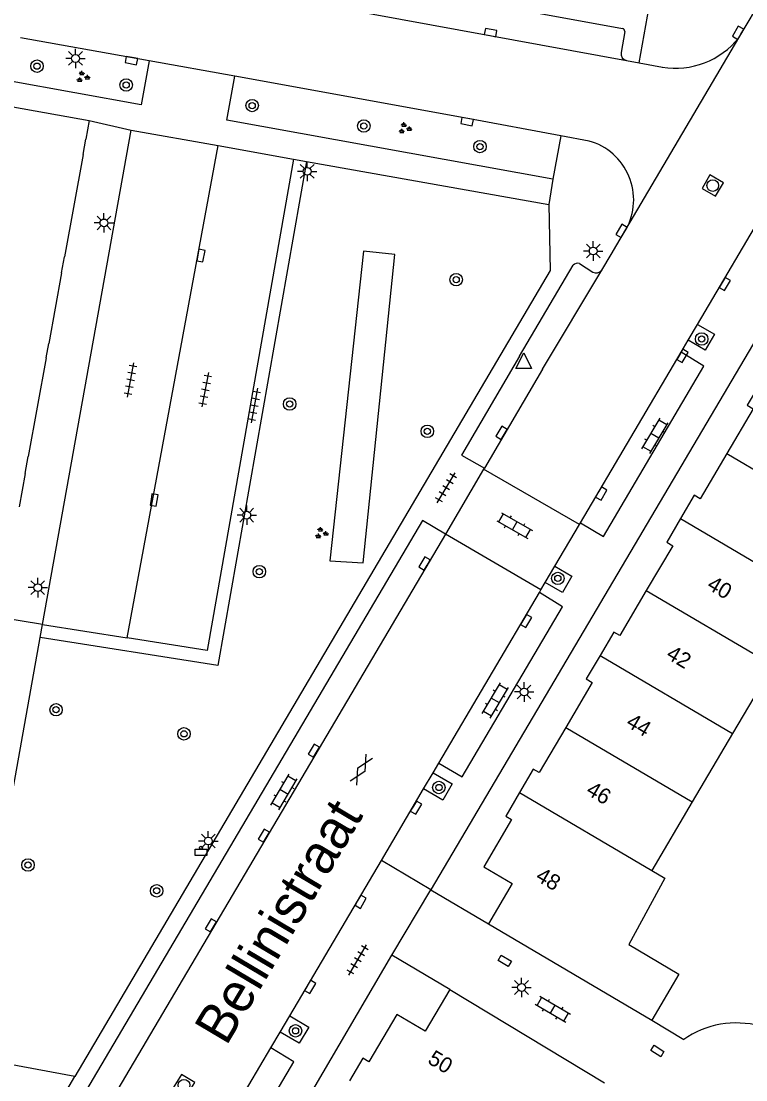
# Model space of a CAD drawing. Extents: x 132999 to 136000, y 398499 to 400501.
# Drawn here: x 133446.5 to 133493, y 399558.4 to 399626.4 of the extents above; entities that cross this region are included whole.
import ezdxf

# ---------------------------------------------------------------- set-up
doc = ezdxf.new("R2010")
doc.units = 0
for name, color, linetype in [('gg-afsc-muur', 7, 'Continuous'), ('gg-anno-huisnummerreeks BGT', 7, 'Continuous'), ('gg-anno-openbare ruimte label', 7, 'Continuous'), ('gg-bbg-gedigitaliseerde bebouwing', 7, 'Continuous'), ('gg-bbg-hoofdgebouw', 7, 'Continuous'), ('gg-bbg-tussenscheiding', 7, 'Continuous'), ('gg-knt-verharding', 7, 'Continuous'), ('gg-knt-verharding nz', 7, 'Continuous'), ('gt-grn-groengrens', 7, 'Continuous'), ('gt-grn-weggrens', 7, 'Continuous'), ('gt-symb-afvalbak', 7, 'Continuous'), ('gt-symb-boom', 7, 'Continuous'), ('gt-symb-gesloten verharding', 7, 'Continuous'), ('gt-symb-groenvak', 7, 'Continuous'), ('gt-symb-klinker verharding', 7, 'Continuous'), ('gt-symb-kolk', 7, 'Continuous'), ('gt-symb-kolk center center', 7, 'Continuous'), ('gt-symb-lichtmast', 7, 'Continuous'), ('gt-symb-rioolschacht', 7, 'Continuous'), ('gt-symb-tegel verharding', 7, 'Continuous'), ('gt-symb-waterafsluiter', 7, 'Continuous')]:
    doc.layers.add(name, color=color, linetype=linetype)

# ---------------------------------------------------------------- blocks, each defined once
blk = doc.blocks.new('gt0-KOLK')
at = {"layer": 'gt-symb-kolk'}
blk.add_lwpolyline([(0, 0), (0.375, 0), (0.375, 0.4), (-0.375, 0.4), (-0.375, 0), (0, 0)], dxfattribs=at)
blk = doc.blocks.new('gt0-BOOM')
at = {"layer": 'gt-symb-boom'}
for radius in [0.4, 0.2]:
    blk.add_circle((0, 0), radius, dxfattribs=at)
blk = doc.blocks.new('gt0-LMAST')
at = {"layer": 'gt-symb-lichtmast'}
for p, q in [((-0.182, 0.173), (-0.447, 0.438)), ((-0.005, 0.246), (-0.005, 0.621)), ((0.172, 0.173), (0.437, 0.438)), ((-0.255, -0.004), (-0.63, -0.004)), ((-0.182, -0.181), (-0.447, -0.446)), ((-0.005, -0.254), (-0.005, -0.629)), ((0.437, -0.446), (0.172, -0.181)), ((0.245, -0.004), (0.62, -0.004))]:
    blk.add_line(p, q, dxfattribs=at)
blk.add_circle((-0.005, -0.004), 0.25, dxfattribs=at)
blk = doc.blocks.new('gt0-GRVAK')
at = {"layer": 'gt-symb-groenvak'}
for p, q in [((-0.11, 0.189), (-0.228, 0.24)), ((-0.182, 0.153), (0.088, 0.153)), ((-0.091, 0.211), (-0.156, 0.322)), ((-0.047, 0.214), (-0.047, 0.393)), ((-0.004, 0.211), (0.061, 0.322)), ((0.015, 0.189), (0.133, 0.24)), ((0.262, -0.052), (0.197, 0.059)), ((0.305, -0.049), (0.305, 0.13)), ((0.349, -0.052), (0.414, 0.059)), ((-0.245, -0.228), (-0.363, -0.177)), ((-0.318, -0.264), (-0.047, -0.264)), ((-0.226, -0.206), (-0.291, -0.095)), ((-0.183, -0.203), (-0.183, -0.024)), ((-0.139, -0.206), (-0.074, -0.095)), ((-0.12, -0.228), (-0.002, -0.177)), ((0.243, -0.074), (0.125, -0.023)), ((0.17, -0.11), (0.441, -0.11)), ((0.368, -0.074), (0.486, -0.023))]:
    blk.add_line(p, q, dxfattribs=at)
blk = doc.blocks.new('gt0-RS')
at = {"layer": 'gt-symb-rioolschacht'}
blk.add_lwpolyline([(-0.5, -0.5), (0.5, -0.5), (0.5, 0.5), (-0.5, 0.5)], close=True, dxfattribs=at)
blk.add_circle((0, 0), 0.375, dxfattribs=at)
blk = doc.blocks.new('gt0-KL1')
at = {"layer": 'gt-symb-klinker verharding'}
for p, q in [((-1.15, 0.3), (1.15, 0.3)), ((-1, -0.3), (-1, 0.3)), ((-0.5, 0.3), (-0.5, 0.45)), ((0, -0.3), (0, 0.3)), ((0.5, 0.3), (0.5, 0.45)), ((1, -0.3), (1, 0.3)), ((-1.15, -0.3), (1.15, -0.3)), ((-0.5, -0.45), (-0.5, -0.3)), ((0.5, -0.45), (0.5, -0.3))]:
    blk.add_line(p, q, dxfattribs=at)
blk = doc.blocks.new('gt0-WAFSL')
at = {"layer": 'gt-symb-waterafsluiter'}
for p, q in [((-0.5, -0.333), (0, 0.667)), ((0, 0.667), (0.5, -0.333)), ((0.5, -0.333), (-0.5, -0.333))]:
    blk.add_line(p, q, dxfattribs=at)
blk = doc.blocks.new('gt0-TEG1')
at = {"layer": 'gt-symb-tegel verharding'}
for p, q in [((-1.125, 0), (1.125, 0)), ((-0.9, -0.25), (-0.9, 0.25)), ((-0.45, -0.25), (-0.45, 0.25)), ((0, -0.25), (0, 0.25)), ((0.45, -0.25), (0.45, 0.25)), ((0.9, -0.25), (0.9, 0.25))]:
    blk.add_line(p, q, dxfattribs=at)
blk = doc.blocks.new('gt0-KOLKCC')
at = {"layer": 'gt-symb-kolk center center'}
blk.add_lwpolyline([(-0.375, 0.2), (0.375, 0.2), (0.375, -0.2), (-0.375, -0.2)], close=True, dxfattribs=at)
blk = doc.blocks.new('gt0-ABAK')
at = {"layer": 'gt-symb-afvalbak'}
blk.add_lwpolyline([(0.375, -0.5), (-0.375, -0.5), (-0.375, -0.1), (0.375, -0.1)], close=True, dxfattribs=at)
blk.add_circle((0, 0), 0.1, dxfattribs=at)
blk = doc.blocks.new('gt0-GESVH1')
at = {"layer": 'gt-symb-gesloten verharding'}
for p, q in [((-0.992, -0.261), (0.008, 0.239)), ((0.008, -0.261), (-0.992, 0.239)), ((0.008, 0.239), (1.008, -0.261)), ((1.008, 0.239), (0.008, -0.261))]:
    blk.add_line(p, q, dxfattribs=at)

msp = doc.modelspace()

# ---------------------------------------------------------------- linework, layer by layer
at = {"layer": 'gg-afsc-muur'}
for p, q in [((133445.91, 399620.88), (133450.827, 399619.987)), ((133450.827, 399619.987), (133450.612, 399618.801)), ((133450.444, 399617.811), (133449.238, 399611.234)), ((133449.052, 399610.211), (133448.229, 399605.675)), ((133448.061, 399604.75), (133446.912, 399598.424)), ((133446.714, 399597.332), (133446.324, 399595.187)), ((133486.955, 399562.23), (133488.996, 399560.976))]:
    msp.add_line(p, q, dxfattribs=at)
msp.add_arc((133492.377, 399556.155), 5.888, 74.93596, 125.04272, dxfattribs=at)
at = {"layer": 'gg-bbg-gedigitaliseerde bebouwing'}
for p, q in [((133494.725, 399585.02), (133492.136, 399580.625)), ((133492.136, 399580.625), (133489.548, 399576.232)), ((133489.548, 399576.232), (133486.959, 399571.839)), ((133486.959, 399571.839), (133487.794, 399571.346)), ((133488.695, 399565.184), (133486.955, 399562.23))]:
    msp.add_line(p, q, dxfattribs=at)
msp.add_lwpolyline([(133487.794, 399571.346), (133485.472, 399567.082), (133488.695, 399565.184)], dxfattribs=at)
at = {"layer": 'gg-bbg-hoofdgebouw'}
for p, q in [((133476.46, 399568.41), (133486.955, 399562.23)), ((133473.97, 399564.181), (133483.908, 399558.194))]:
    msp.add_line(p, q, dxfattribs=at)
for points in [[(133493.973, 399603.219), (133493.08, 399601.71), (133493.46, 399601.48), (133491.768, 399598.608)], [(133491.768, 399598.608), (133490.06, 399595.71), (133489.68, 399595.93), (133488.801, 399594.43)], [(133488.801, 399594.43), (133487.91, 399592.91), (133488.29, 399592.69), (133486.595, 399589.805)], [(133486.595, 399589.805), (133484.9, 399586.92), (133484.52, 399587.14), (133483.63, 399585.635)], [(133483.63, 399585.635), (133482.74, 399584.13), (133483.12, 399583.901), (133481.421, 399581.012)], [(133481.421, 399581.012), (133479.72, 399578.12), (133479.34, 399578.341), (133478.462, 399576.843)], [(133478.462, 399576.843), (133477.57, 399575.32), (133477.95, 399575.1), (133476.17, 399572.06), (133477.98, 399571), (133476.46, 399568.41)], [(133473.97, 399564.181), (133472.39, 399561.52), (133470.58, 399562.59), (133468.77, 399559.54), (133468.39, 399559.77), (133467.541, 399558.321)]]:
    msp.add_lwpolyline(points, dxfattribs=at)
at = {"layer": 'gg-bbg-tussenscheiding'}
for p, q in [((133491.768, 399598.608), (133499.905, 399593.812)), ((133488.801, 399594.43), (133497.315, 399589.416)), ((133486.595, 399589.805), (133494.725, 399585.02)), ((133483.63, 399585.635), (133492.136, 399580.625)), ((133481.421, 399581.012), (133489.548, 399576.232)), ((133478.462, 399576.843), (133486.959, 399571.839))]:
    msp.add_line(p, q, dxfattribs=at)
at = {"layer": 'gg-knt-verharding'}
for p, q in [((133468.279, 399628.972), (133485.061, 399625.913)), ((133492.531, 399625.312), (133493.603, 399627.11)), ((133485.212, 399625.704), (133484.972, 399624.355)), ((133454.683, 399623.839), (133446.415, 399625.295)), ((133485.29, 399612.996), (133492.531, 399625.312)), ((133460.184, 399622.839), (133454.683, 399623.839)), ((133485.326, 399623.845), (133486.13, 399623.695)), ((133486.13, 399623.695), (133487.626, 399623.416)), ((133489.873, 399606.888), (133499.549, 399623.3)), ((133447.824, 399587.634), (133453.52, 399619.38)), ((133450.444, 399617.811), (133450.612, 399618.801)), ((133453.52, 399619.38), (133459.101, 399618.385)), ((133481.103, 399619.016), (133480.588, 399616.234)), ((133482.917, 399618.68), (133481.103, 399619.016)), ((133459.101, 399618.385), (133463.949, 399617.521)), ((133463.949, 399617.521), (133464.786, 399617.372)), ((133464.786, 399617.372), (133480.34, 399614.6)), ((133484.335, 399611.395), (133485.29, 399612.996)), ((133483.732, 399610.384), (133484.335, 399611.395)), ((133449.052, 399610.211), (133449.238, 399611.234)), ((133496.685, 399611.126), (133472.79, 399570.63)), ((133478.463, 399604.861), (133481.908, 399610.702)), ((133482.313, 399610.812), (133483.159, 399610.266)), ((133479.941, 399604.022), (133483.732, 399610.384)), ((133489.285, 399605.891), (133489.873, 399606.888)), ((133488.835, 399605.128), (133489.285, 399605.891)), ((133448.061, 399604.75), (133448.229, 399605.675)), ((133482.363, 399594.152), (133488.835, 399605.128)), ((133446.714, 399597.332), (133446.912, 399598.424)), ((133476.197, 399597.678), (133476.149, 399597.597)), ((133476.149, 399597.597), (133473.697, 399593.441)), ((133482.307, 399594.058), (133476.149, 399597.597)), ((133480.721, 399591.367), (133482.307, 399594.058)), ((133482.307, 399594.058), (133482.363, 399594.152)), ((133473.697, 399593.441), (133450.978, 399554.945)), ((133479.83, 399589.855), (133473.697, 399593.441)), ((133480.107, 399590.325), (133480.721, 399591.367)), ((133479.83, 399589.855), (133480.107, 399590.325)), ((133473.271, 399578.731), (133479.734, 399589.692)), ((133479.734, 399589.692), (133479.83, 399589.855)), ((133447.674, 399586.797), (133447.824, 399587.634)), ((133447.824, 399587.634), (133453.257, 399586.773)), ((133472.904, 399578.109), (133473.271, 399578.731)), ((133472.299, 399577.083), (133472.904, 399578.109)), ((133469.587, 399572.483), (133472.299, 399577.083)), ((133463.698, 399562.495), (133469.587, 399572.483)), ((133470.265, 399566.395), (133472.765, 399570.588)), ((133472.765, 399570.588), (133472.79, 399570.63)), ((133472.765, 399570.588), (133476.46, 399568.41)), ((133446.37, 399525.73), (133470.265, 399566.395)), ((133473.97, 399564.181), (133470.265, 399566.395)), ((133463.086, 399561.456), (133463.698, 399562.495)), ((133462.494, 399560.453), (133463.086, 399561.456)), ((133456.032, 399549.494), (133462.494, 399560.453))]:
    msp.add_line(p, q, dxfattribs=at)
for points in [[(133454.683, 399623.839), (133454.168, 399621.005), (133445.648, 399622.554), (133445.807, 399623.579), (133445.68, 399623.599)], [(133480.588, 399616.234), (133459.669, 399620.008), (133460.184, 399622.839)], [(133481.103, 399619.016), (133475.128, 399620.123), (133460.184, 399622.839)], [(133463.949, 399617.521), (133458.399, 399585.958), (133453.257, 399586.773)], [(133464.786, 399617.372), (133459.091, 399584.988), (133447.674, 399586.797)], [(133480.34, 399614.6), (133480.43, 399610.37), (133449.9, 399558.6)], [(133489.873, 399606.888), (133490.981, 399606.285), (133490.373, 399605.25), (133489.285, 399605.891)], [(133478.463, 399604.861), (133474.723, 399598.512), (133476.197, 399597.678)], [(133482.363, 399594.152), (133483.843, 399593.281), (133490.297, 399604.21), (133488.835, 399605.128)], [(133479.941, 399604.022), (133479.928, 399604.029), (133476.197, 399597.678)], [(133473.697, 399593.441), (133472.217, 399594.301), (133449.526, 399555.869), (133450.978, 399554.945)], [(133480.721, 399591.367), (133481.813, 399590.741), (133481.208, 399589.676), (133480.107, 399590.325)], [(133473.271, 399578.731), (133474.764, 399577.853), (133481.211, 399588.754), (133479.734, 399589.692)], [(133449.9, 399558.6), (133442.85, 399559.91), (133447.674, 399586.797)], [(133472.904, 399578.109), (133474.126, 399577.406), (133473.526, 399576.359), (133472.299, 399577.083)], [(133463.698, 399562.495), (133464.927, 399561.777), (133464.309, 399560.735), (133463.086, 399561.456)], [(133456.032, 399549.494), (133457.517, 399548.605), (133463.967, 399559.536), (133462.494, 399560.453)]]:
    msp.add_lwpolyline(points, dxfattribs=at)
for centre, radius, start, end in [((133485.01, 399625.717), 0.202, 356.26496, 75.43036), ((133488.449, 399628.578), 5.228, 260.93653, 321.33093), ((133485.422, 399624.29), 0.455, 171.75137, 257.77902), ((133481.868, 399614.905), 3.918, 330.84301, 74.47686), ((133482.191, 399610.46), 0.373, 70.93002, 139.46048), ((133483.384, 399610.625), 0.423, 237.90818, 325.36473)]:
    msp.add_arc(centre, radius, start, end, dxfattribs=at)
at = {"layer": 'gg-knt-verharding nz'}
for p, q in [((133467.293, 399627.136), (133485.326, 399623.845)), ((133453.257, 399586.773), (133459.101, 399618.385))]:
    msp.add_line(p, q, dxfattribs=at)
at = {"layer": 'gt-grn-groengrens'}
msp.add_lwpolyline([(133466.283, 399591.726), (133468.409, 399591.584), (133470.444, 399611.393), (133468.434, 399611.61), (133466.283, 399591.726)], dxfattribs=at)
at = {"layer": 'gt-grn-weggrens'}
for p, q in [((133486.13, 399623.695), (133486.98, 399628.361)), ((133450.827, 399619.987), (133453.52, 399619.38)), ((133480.588, 399616.234), (133480.34, 399614.6)), ((133447.824, 399587.634), (133445.053, 399588.077)), ((133472.765, 399570.588), (133469.587, 399572.483)), ((133446.7, 399553.14), (133449.9, 399558.6))]:
    msp.add_line(p, q, dxfattribs=at)

# ---------------------------------------------------------------- block references
at = {"layer": 'gt-symb-afvalbak'}
msp.add_blockref('gt0-ABAK', (133458.002, 399573.291), dxfattribs=at)
at = {"layer": 'gt-symb-boom'}
for p in [(133447.472, 399623.486), (133453.196, 399622.279), (133461.288, 399620.956), (133468.455, 399619.647), (133475.916, 399618.321), (133490.153, 399605.963), (133463.697, 399601.79), (133461.75, 399591.025), (133480.916, 399590.589), (133448.695, 399582.154), (133456.907, 399580.606), (133473.277, 399577.164), (133446.892, 399572.186), (133455.155, 399570.529), (133464.072, 399561.533)]:
    msp.add_blockref('gt0-BOOM', p, dxfattribs=at)
for p, rotation in [((133474.389, 399609.773), 59.458901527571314), ((133472.533, 399600.039), -29.488907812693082)]:
    msp.add_blockref('gt0-BOOM', p, dxfattribs=dict(at, rotation=rotation))
at = {"layer": 'gt-symb-gesloten verharding', "rotation": 59.4880006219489}
msp.add_blockref('gt0-GESVH1', (133468.282, 399578.305), dxfattribs=at)
at = {"layer": 'gt-symb-groenvak'}
for p in [(133450.399, 399622.792), (133471.08, 399619.488), (133465.719, 399593.491)]:
    msp.add_blockref('gt0-GRVAK', p, dxfattribs=at)
at = {"layer": 'gt-symb-klinker verharding'}
for p, rotation in [((133487.15, 399599.744), 59.458901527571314), ((133478.148, 399593.977), -29.87282104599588), ((133476.902, 399582.751), 59.458901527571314), ((133463.332, 399576.875), 59.458901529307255), ((133480.593, 399562.924), -30.413230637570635)]:
    msp.add_blockref('gt0-KL1', p, dxfattribs=dict(at, rotation=rotation))
at = {"layer": 'gt-symb-kolk'}
for p, rotation in [((133476.562, 399625.445), -10.336604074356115), ((133492.662, 399625.532), 60.17804910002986), ((133453.571, 399624.041), 169.7045363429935), ((133475.128, 399620.123), 169.4988246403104), ((133485.175, 399612.803), 59.205085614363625), ((133457.798, 399611.359), -101.07387115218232), ((133491.472, 399609.6), -120.54109847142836), ((133488.744, 399604.978), -120.00072778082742), ((133477.475, 399599.837), 59.79306598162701), ((133483.533, 399596.139), -120.46264004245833), ((133454.795, 399595.66), -99.09480497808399), ((133472.519, 399591.45), 59.40956459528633), ((133478.706, 399587.956), -119.87282104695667), ((133465.421, 399579.427), 59.586769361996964), ((133471.636, 399575.967), -120.9244590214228), ((133462.202, 399573.964), 59.331073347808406), ((133468.082, 399569.927), -120.71819066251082), ((133458.799, 399568.205), 59.458901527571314), ((133464.845, 399564.455), -120.46264004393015)]:
    msp.add_blockref('gt0-KOLK', p, dxfattribs=dict(at, rotation=rotation))
at = {"layer": 'gt-symb-kolk center center'}
for p, rotation in [((133477.507, 399566.029), -30.590435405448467), ((133487.308, 399560.241), 148.79050908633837)]:
    msp.add_blockref('gt0-KOLKCC', p, dxfattribs=dict(at, rotation=rotation))
at = {"layer": 'gt-symb-lichtmast'}
for p in [(133449.946, 399623.986), (133464.826, 399616.736), (133451.772, 399613.425), (133483.194, 399611.619), (133460.944, 399594.658), (133447.524, 399590), (133478.753, 399583.299), (133458.474, 399573.727), (133478.589, 399564.323)]:
    msp.add_blockref('gt0-LMAST', p, dxfattribs=at)
at = {"layer": 'gt-symb-rioolschacht'}
for p, rotation in [((133490.862, 399615.817), -120.46264004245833), ((133456.908, 399558.043), -121.13079914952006)]:
    msp.add_blockref('gt0-RS', p, dxfattribs=dict(at, rotation=rotation))
at = {"layer": 'gt-symb-tegel verharding'}
for p, rotation in [((133453.477, 399603.334), 79.51061018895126), ((133458.273, 399602.713), -100.65836150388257), ((133461.42, 399601.693), -100.66896619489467), ((133473.742, 399596.403), 59.458901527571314), ((133468.065, 399566.089), 59.45890152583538)]:
    msp.add_blockref('gt0-TEG1', p, dxfattribs=dict(at, rotation=rotation))
at = {"layer": 'gt-symb-waterafsluiter'}
msp.add_blockref('gt0-WAFSL', (133478.728, 399604.405), dxfattribs=at)

# ---------------------------------------------------------------- texts
at = {"layer": 'gg-anno-huisnummerreeks BGT'}
for s, rotation, p in [('40', 329.5, (133490.424, 399589.958)), ('42', 329.5, (133487.805, 399585.5)), ('44', 329.5, (133485.23, 399581.13)), ('46', 329.5, (133482.664, 399576.767)), ('48', 329.7, (133479.423, 399571.237)), ('50', 329.3, (133472.49, 399559.494))]:
    msp.add_text(s, height=1, rotation=rotation, dxfattribs=at).set_placement(p)
at = {"layer": 'gg-anno-openbare ruimte label'}
msp.add_text('Bellinistraat', height=2.5, rotation=59.3, dxfattribs=at).set_placement((133459.62, 399560.508))

doc.saveas('drawing.dxf')
